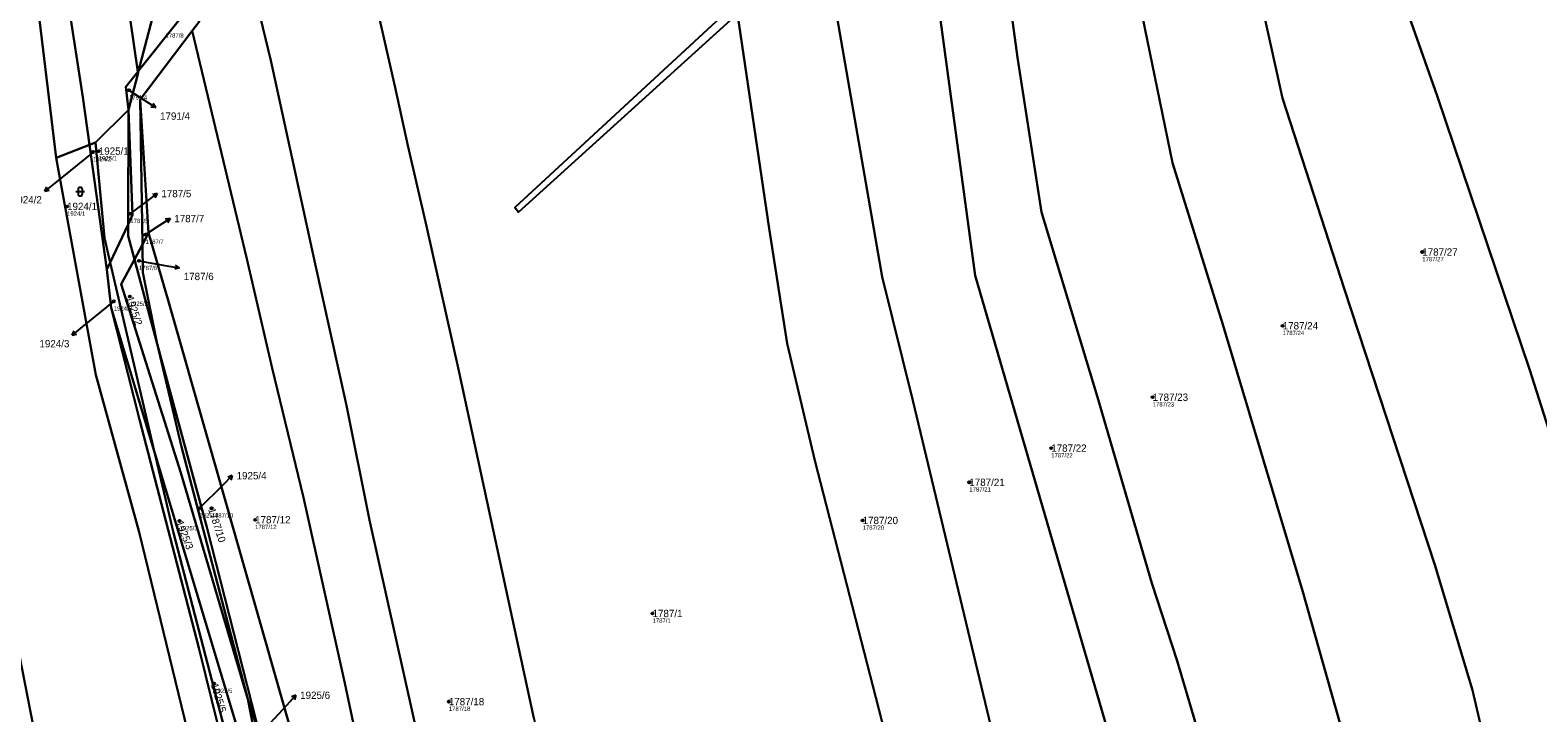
# Model space of a CAD drawing. Extents: x -762274 to -759271, y -1061928 to -1059060.
# Drawn here: x -761021.1 to -760671, y -1061055.6 to -1060897.1 of the extents above; entities that cross this region are included whole.
import ezdxf

# ---------------------------------------------------------------- set-up
doc = ezdxf.new("R2010")
doc.units = 0
for name, color, linetype in [('Definiční body', 7, 'Continuous'), ('Hranice parcel', 7, 'Continuous'), ('Parcelní čísla', 7, 'Continuous'), ('Polygon parcely', 7, 'Continuous'), ('Pop  PČ popisy', 7, 'Continuous'), ('Značky kultur', 7, 'Continuous')]:
    doc.layers.add(name, color=color, linetype=linetype)

msp = doc.modelspace()

# ---------------------------------------------------------------- linework, layer by layer
at = {"layer": 'Definiční body'}
for centre in [(-760998.19, -1060911.01), (-761006.53, -1060925.37), (-761005.19, -1060925.15), (-761012.56, -1060938), (-760997.88, -1060939.72), (-760994.34, -1060944.54), (-760697.83, -1060948.59), (-760995.87, -1060950.63), (-761001.72, -1060960.03), (-760998, -1060958.93), (-760730.24, -1060965.72), (-760760.43, -1060982.31), (-760784, -1060994.14), (-760803.02, -1061002.08), (-760981.82, -1061008.11), (-760978.99, -1061008.13), (-760986.46, -1061011.08), (-760968.89, -1061010.78), (-760827.8, -1061010.94), (-760876.59, -1061032.54), (-760978.39, -1061048.85), (-760923.9, -1061053.02)]:
    msp.add_circle(centre, 0.25, dxfattribs=at)
at = {"layer": 'Hranice parcel'}
for p, q in [((-761023.16, -1060859.94), (-761015.12, -1060926.73)), ((-760983.51, -1060897.22), (-760995.62, -1060913.2)), ((-760996.14, -1060906.75), (-760995.95, -1060906.52)), ((-760995.62, -1060913.2), (-760995.07, -1060946.83)), ((-760993.62, -1060944.12), (-760995.62, -1060913.2)), ((-761006, -1060923.16), (-760998.27, -1060915.56)), ((-760998.27, -1060915.56), (-760998.4, -1060942.22)), ((-761015.12, -1060926.73), (-761007.35, -1060923.69)), ((-761007.35, -1060923.69), (-761006, -1060923.16)), ((-761003.33, -1060952.67), (-761007.35, -1060923.69)), ((-761002.55, -1060951.01), (-760998.4, -1060942.22)), ((-760995.07, -1060946.83), (-760993.62, -1060944.12)), ((-760995.07, -1060946.83), (-760996.92, -1060950.3)), ((-761003.33, -1060952.67), (-761002.55, -1060951.01)), ((-761002.32, -1060961.57), (-761003.33, -1060952.67)), ((-760992.24, -1060995.09), (-761002.55, -1060951.01)), ((-760996.92, -1060950.3), (-760991.62, -1060969.88)), ((-761002.32, -1060961.57), (-760992.24, -1060995.09)), ((-760992.24, -1060995.09), (-760971.94, -1061062.63)), ((-760968.69, -1061061.99), (-760970.55, -1061052.48)), ((-760970.55, -1061052.48), (-760967.59, -1061061.77))]:
    msp.add_line(p, q, dxfattribs=at)
for points in [[(-760645.13, -1061088.59), (-760650.1, -1061061.32), (-760664.65, -1061001.79), (-760672.93, -1060975.78), (-760694.37, -1060912.31), (-760708.34, -1060872.72), (-760712.07, -1060859.46), (-760726.82, -1060755.34), (-760737.78, -1060711.59), (-760753.03, -1060680.68)], [(-760671.11, -1061112.95), (-760676.92, -1061090), (-760686.16, -1061050.39), (-760694.9, -1061021.27), (-760715.88, -1060957.32), (-760730.31, -1060912.84), (-760736.48, -1060884.78), (-760752.94, -1060751.18), (-760762.38, -1060718.06), (-760772.25, -1060693.27)], [(-760699.65, -1061136.13), (-760702.91, -1061119.89), (-760711.41, -1061081.9), (-760716.96, -1061057.93), (-760725.59, -1061027.5), (-760744.11, -1060965.44), (-760755.87, -1060927.84), (-760765.19, -1060882.21), (-760776.6, -1060798.8), (-760791.71, -1060738.63)], [(-760748.86, -1061178.75), (-760749.76, -1061170.4), (-760756.31, -1061125.31), (-760762.36, -1061089.04), (-760801.64, -1060954.04), (-760812.4, -1060874.58), (-760819.93, -1060822.79), (-760839.26, -1060757.26)], [(-760730.07, -1061161.04), (-760736.98, -1061120.57), (-760745.12, -1061076.04), (-760754.77, -1061043.51), (-760760.66, -1061025.51), (-760773.24, -1060982.3), (-760786.27, -1060939.31), (-760791.81, -1060903.38), (-760797.43, -1060862.41), (-760805.99, -1060806.4), (-760814.15, -1060783.22)], [(-760856.88, -1060893.23), (-760907.75, -1060939.34), (-760908.54, -1060938.21), (-760858.78, -1060892.29), (-760864.89, -1060854.21), (-760881.27, -1060786.85)], [(-760776.51, -1061203.21), (-760781.06, -1061162.14), (-760786.97, -1061108.78), (-760788.73, -1061097.51), (-760816.13, -1060983.09), (-760823.29, -1060954.35), (-760836.24, -1060879.43), (-760843.59, -1060843.6)], [(-760996.14, -1060906.75), (-760999.62, -1060882.59), (-761004.03, -1060853.86), (-761004.77, -1060850.66)], [(-761007.35, -1060923.69), (-761008.88, -1060912.65), (-761015.83, -1060867.94), (-761017.56, -1060857.26)], [(-760983.51, -1060897.22), (-760981.99, -1060895.22), (-760972.21, -1060868.67)], [(-760890.35, -1061306.32), (-760892.44, -1061280.13), (-760897.53, -1061216.07), (-760911.73, -1061152.58), (-760926.08, -1061083.75), (-760942.35, -1061010.87), (-760947.65, -1060984.26), (-760955.08, -1060950.65), (-760965.25, -1060904.09), (-760969.67, -1060885.8), (-760971.51, -1060874.97), (-760972.21, -1060868.67)], [(-760945.54, -1060870.22), (-760936.38, -1060910.34), (-760933.42, -1060923.84), (-760929.11, -1060942.55), (-760921.61, -1060976.18), (-760904.15, -1061056.84), (-760881.79, -1061160.14), (-760874.87, -1061193.7), (-760868.97, -1061253.52), (-760866.73, -1061283.42)], [(-761014.97, -1061086.68), (-761023.67, -1061041.9), (-761028.31, -1061017.87), (-761031.24, -1060999.37), (-761036.6, -1060971.18), (-761038.06, -1060961.47), (-761048.36, -1060907.39), (-761050.73, -1060893.26), (-761054.02, -1060875.83)], [(-760987.7, -1060875.21), (-760991.24, -1060888.44), (-760995.95, -1060906.52)], [(-760995.95, -1060906.52), (-760986.78, -1060895), (-760984.94, -1060890.46)], [(-760798.88, -1061223.44), (-760805.24, -1061165.01), (-760813.48, -1061096.8), (-760817.31, -1061080.91), (-760838.91, -1060997.02), (-760845.33, -1060969.83), (-760849.52, -1060943.14), (-760856.88, -1060893.23)], [(-760908.9, -1061322.9), (-760912.01, -1061295.65), (-760915.81, -1061243.58), (-760919.42, -1061202.95), (-760927.39, -1061158.43), (-760935.69, -1061112.04), (-760943.19, -1061071.72), (-760948.02, -1061048.74), (-760957.68, -1061005.58), (-760964.95, -1060975.59), (-760970.82, -1060950.2), (-760983.51, -1060897.22)], [(-760998.27, -1060915.56), (-760998.93, -1060910.25), (-760996.14, -1060906.75)], [(-760995.95, -1060906.52), (-760996.15, -1060907.27), (-760998.27, -1060915.56)], [(-760998.4, -1060942.22), (-760997.34, -1060939.98), (-760998.27, -1060915.56)], [(-761002.55, -1060951.01), (-761003.88, -1060945.31), (-761006, -1060923.16)], [(-760980.32, -1061077.27), (-760995.8, -1061013.69), (-761005.88, -1060977.12), (-761015.12, -1060926.73)], [(-760998.4, -1060942.22), (-760998.41, -1060944.81), (-760996.92, -1060950.3)], [(-760938.38, -1061196.15), (-760944.88, -1061156.57), (-760960.89, -1061058.59), (-760989.03, -1060960.11), (-760993.62, -1060944.12)], [(-760991.62, -1060969.88), (-760994.96, -1060953.34), (-760995.07, -1060946.83)], [(-760996.92, -1060950.3), (-760999.98, -1060956.03), (-760986.17, -1060999.87), (-760970.55, -1061052.48)], [(-760971.24, -1061090.3), (-760972.84, -1061077.5), (-760981.94, -1061040.53), (-760995.77, -1060987.48), (-761002.32, -1060961.57)], [(-760991.62, -1060969.88), (-760980.08, -1061012.52), (-760967.59, -1061061.77)], [(-760970.55, -1061052.48), (-760986.02, -1060993.86), (-760991.62, -1060969.88)], [(-760971.94, -1061062.63), (-760975.01, -1061063.24), (-760987.87, -1061013.8), (-760992.24, -1060995.09)]]:
    msp.add_lwpolyline(points, dxfattribs=at)
at = {"layer": 'Polygon parcely'}
for points in [[(-760667.84, -1060837.01), (-760673.31, -1060842.96), (-760705.92, -1060849.89), (-760704.8, -1060791.21), (-760699.47, -1060753.35), (-760709.31, -1060747.22), (-760716.02, -1060738.29), (-760723.2, -1060708.32), (-760734.92, -1060674.92), (-760750.83, -1060673.71), (-760749.57, -1060678.41), (-760753.03, -1060680.68), (-760737.78, -1060711.59), (-760726.82, -1060755.34), (-760712.07, -1060859.46), (-760708.34, -1060872.72), (-760694.37, -1060912.31), (-760672.93, -1060975.78), (-760664.65, -1061001.79)], [(-760716.96, -1061057.93), (-760725.59, -1061027.5), (-760744.11, -1060965.44), (-760755.87, -1060927.84), (-760765.19, -1060882.21), (-760776.6, -1060798.8), (-760791.71, -1060738.63), (-760804.18, -1060745.31), (-760792.72, -1060761.66), (-760793.5, -1060767.4), (-760808.52, -1060782.52), (-760814.15, -1060783.22), (-760805.99, -1060806.4), (-760797.43, -1060862.41), (-760791.81, -1060903.38), (-760786.27, -1060939.31), (-760773.24, -1060982.3), (-760760.66, -1061025.51), (-760754.77, -1061043.51), (-760745.12, -1061076.04)], [(-760817.31, -1061080.91), (-760838.91, -1060997.02), (-760845.33, -1060969.83), (-760849.52, -1060943.14), (-760856.88, -1060893.23), (-760907.75, -1060939.34), (-760908.54, -1060938.21), (-760858.78, -1060892.29), (-760864.89, -1060854.21), (-760881.27, -1060786.85), (-760910.49, -1060804.57), (-760952.26, -1060824.3), (-760949.23, -1060842.9), (-760946.67, -1060864.08), (-760945.54, -1060870.22), (-760936.38, -1060910.34), (-760933.42, -1060923.84), (-760929.11, -1060942.55), (-760921.61, -1060976.18), (-760904.15, -1061056.84)], [(-760904.15, -1061056.84), (-760921.61, -1060976.18), (-760929.11, -1060942.55), (-760933.42, -1060923.84), (-760936.38, -1060910.34), (-760945.54, -1060870.22), (-760952.92, -1060869.42), (-760956.6, -1060834.43), (-760972.21, -1060868.67), (-760971.51, -1060874.97), (-760969.67, -1060885.8), (-760965.25, -1060904.09), (-760955.08, -1060950.65), (-760947.65, -1060984.26), (-760942.35, -1061010.87), (-760926.08, -1061083.75)], [(-760926.08, -1061083.75), (-760942.35, -1061010.87), (-760947.65, -1060984.26), (-760955.08, -1060950.65), (-760965.25, -1060904.09), (-760969.67, -1060885.8), (-760971.51, -1060874.97), (-760972.21, -1060868.67), (-760981.99, -1060895.22), (-760983.51, -1060897.22), (-760970.82, -1060950.2), (-760964.95, -1060975.59), (-760957.68, -1061005.58), (-760948.02, -1061048.74), (-760943.19, -1061071.72)]]:
    msp.add_lwpolyline(points, dxfattribs=at)
for points in [[(-760650.1, -1061061.32), (-760664.65, -1061001.79), (-760672.93, -1060975.78), (-760694.37, -1060912.31), (-760708.34, -1060872.72), (-760712.07, -1060859.46), (-760726.82, -1060755.34), (-760737.78, -1060711.59), (-760753.03, -1060680.68), (-760772.25, -1060693.27), (-760762.38, -1060718.06), (-760752.94, -1060751.18), (-760736.48, -1060884.78), (-760730.31, -1060912.84), (-760715.88, -1060957.32), (-760694.9, -1061021.27), (-760686.16, -1061050.39), (-760676.92, -1061090), (-760671.11, -1061112.95), (-760645.13, -1061088.59)], [(-760686.16, -1061050.39), (-760694.9, -1061021.27), (-760715.88, -1060957.32), (-760730.31, -1060912.84), (-760736.48, -1060884.78), (-760752.94, -1060751.18), (-760762.38, -1060718.06), (-760772.25, -1060693.27), (-760794.19, -1060707.65), (-760789.03, -1060737.19), (-760791.71, -1060738.63), (-760776.6, -1060798.8), (-760765.19, -1060882.21), (-760755.87, -1060927.84), (-760744.11, -1060965.44), (-760725.59, -1061027.5), (-760716.96, -1061057.93), (-760711.41, -1061081.9), (-760702.91, -1061119.89), (-760699.65, -1061136.13), (-760671.11, -1061112.95), (-760676.92, -1061090)], [(-760732.42, -1061163.14), (-760730.07, -1061161.04), (-760736.98, -1061120.57), (-760745.12, -1061076.04), (-760754.77, -1061043.51), (-760760.66, -1061025.51), (-760773.24, -1060982.3), (-760786.27, -1060939.31), (-760791.81, -1060903.38), (-760797.43, -1060862.41), (-760805.99, -1060806.4), (-760814.15, -1060783.22), (-760817.46, -1060783.63), (-760829.34, -1060750.42), (-760839.26, -1060757.26), (-760819.93, -1060822.79), (-760812.4, -1060874.58), (-760801.64, -1060954.04), (-760762.36, -1061089.04), (-760756.31, -1061125.31), (-760749.76, -1061170.4), (-760748.86, -1061178.75)], [(-760762.36, -1061089.04), (-760801.64, -1060954.04), (-760812.4, -1060874.58), (-760819.93, -1060822.79), (-760839.26, -1060757.26), (-760858, -1060770.18), (-760847.19, -1060809.1), (-760842.43, -1060843.13), (-760843.59, -1060843.6), (-760836.24, -1060879.43), (-760823.29, -1060954.35), (-760816.13, -1060983.09), (-760788.73, -1061097.51), (-760786.97, -1061108.78), (-760781.06, -1061162.14), (-760776.51, -1061203.21), (-760748.86, -1061178.75), (-760749.76, -1061170.4), (-760756.31, -1061125.31)], [(-760836.24, -1060879.43), (-760843.59, -1060843.6), (-760845.8, -1060844.49), (-760855.14, -1060810.32), (-760867.58, -1060778.55), (-760879.73, -1060785.92), (-760864.01, -1060849.18), (-760856.88, -1060893.23), (-760849.52, -1060943.14), (-760845.33, -1060969.83), (-760838.91, -1060997.02), (-760817.31, -1061080.91), (-760813.48, -1061096.8), (-760805.24, -1061165.01), (-760798.88, -1061223.44), (-760776.32, -1061204.9), (-760776.51, -1061203.21), (-760781.06, -1061162.14), (-760786.97, -1061108.78), (-760788.73, -1061097.51), (-760816.13, -1060983.09), (-760823.29, -1060954.35)], [(-760856.88, -1060893.23), (-760864.01, -1060849.18), (-760879.73, -1060785.92), (-760881.27, -1060786.85), (-760864.89, -1060854.21), (-760858.78, -1060892.29), (-760908.54, -1060938.21), (-760907.75, -1060939.34)], [(-760956.6, -1060834.43), (-760952.26, -1060824.3), (-760960.82, -1060833.71), (-760973.24, -1060861.7), (-760984.94, -1060890.46), (-760986.78, -1060895), (-760995.95, -1060906.52), (-760996.15, -1060907.27), (-760998.27, -1060915.56), (-760997.34, -1060939.98), (-760998.4, -1060942.22), (-760998.41, -1060944.81), (-760996.92, -1060950.3), (-760995.07, -1060946.83), (-760995.62, -1060913.2), (-760983.51, -1060897.22), (-760981.99, -1060895.22), (-760972.21, -1060868.67)], [(-760995.95, -1060906.52), (-760991.24, -1060888.44), (-760987.7, -1060875.21), (-760993.33, -1060844.12), (-760994.48, -1060844.76), (-761004.77, -1060850.66), (-761004.03, -1060853.86), (-760999.62, -1060882.59), (-760996.14, -1060906.75)], [(-760996.14, -1060906.75), (-760999.62, -1060882.59), (-761004.03, -1060853.86), (-761004.77, -1060850.66), (-761009.72, -1060853.5), (-761017.56, -1060857.26), (-761015.83, -1060867.94), (-761008.88, -1060912.65), (-761007.35, -1060923.69), (-761006, -1060923.16), (-760998.27, -1060915.56), (-760998.93, -1060910.25)], [(-761015.83, -1060867.94), (-761017.56, -1060857.26), (-761023.16, -1060859.94), (-761015.12, -1060926.73), (-761007.35, -1060923.69), (-761008.88, -1060912.65)], [(-760980.32, -1061077.27), (-760995.8, -1061013.69), (-761005.88, -1060977.12), (-761015.12, -1060926.73), (-761023.16, -1060859.94), (-761054.02, -1060875.83), (-761050.73, -1060893.26), (-761048.36, -1060907.39), (-761038.06, -1060961.47), (-761036.6, -1060971.18), (-761031.24, -1060999.37), (-761028.31, -1061017.87), (-761023.67, -1061041.9), (-761014.97, -1061086.68)], [(-761048.36, -1060907.39), (-761050.73, -1060893.26), (-761054.02, -1060875.83), (-761056.16, -1060876.93), (-761089.31, -1060941.88), (-761087.13, -1060980.98), (-761085.77, -1061005.33), (-761083.43, -1061043.17), (-761078.31, -1061077.27), (-761076.46, -1061091.02), (-761075.78, -1061096.07), (-761073.84, -1061103.17), (-761033.48, -1061091.7), (-761014.97, -1061086.68), (-761023.67, -1061041.9), (-761028.31, -1061017.87), (-761031.24, -1060999.37), (-761036.6, -1060971.18), (-761038.06, -1060961.47)], [(-760991.24, -1060888.44), (-760995.95, -1060906.52), (-760986.78, -1060895), (-760984.94, -1060890.46), (-760987.7, -1060875.21)], [(-760935.69, -1061112.04), (-760943.19, -1061071.72), (-760948.02, -1061048.74), (-760957.68, -1061005.58), (-760964.95, -1060975.59), (-760970.82, -1060950.2), (-760983.51, -1060897.22), (-760995.62, -1060913.2), (-760993.62, -1060944.12), (-760989.03, -1060960.11), (-760960.89, -1061058.59), (-760944.88, -1061156.57), (-760938.38, -1061196.15), (-760936.82, -1061205.67), (-760935.55, -1061226.62), (-760928.02, -1061274.55), (-760926.95, -1061336.09), (-760908.9, -1061322.9), (-760912.01, -1061295.65), (-760915.81, -1061243.58), (-760919.42, -1061202.95), (-760927.39, -1061158.43)], [(-760998.27, -1060915.56), (-760996.15, -1060907.27), (-760995.95, -1060906.52), (-760996.14, -1060906.75), (-760998.93, -1060910.25)], [(-760993.62, -1060944.12), (-760995.62, -1060913.2), (-760995.07, -1060946.83)], [(-760998.4, -1060942.22), (-760998.27, -1060915.56), (-761006, -1060923.16), (-761003.88, -1060945.31), (-761002.55, -1060951.01)], [(-760998.27, -1060915.56), (-760998.4, -1060942.22), (-760997.34, -1060939.98)], [(-760971.24, -1061090.3), (-760972.84, -1061077.5), (-760981.94, -1061040.53), (-760995.77, -1060987.48), (-761002.32, -1060961.57), (-761003.33, -1060952.67), (-761007.35, -1060923.69), (-761015.12, -1060926.73), (-761005.88, -1060977.12), (-760995.8, -1061013.69), (-760980.32, -1061077.27), (-760979.3, -1061086.44)], [(-761002.55, -1060951.01), (-761003.88, -1060945.31), (-761006, -1060923.16), (-761007.35, -1060923.69), (-761003.33, -1060952.67)], [(-760971.94, -1061062.63), (-760968.69, -1061061.99), (-760970.55, -1061052.48), (-760986.17, -1060999.87), (-760999.98, -1060956.03), (-760996.92, -1060950.3), (-760998.41, -1060944.81), (-760998.4, -1060942.22), (-761002.55, -1060951.01), (-760992.24, -1060995.09)], [(-760961.08, -1061095.17), (-760956.47, -1061116.61), (-760943.35, -1061176.97), (-760941.77, -1061187.01), (-760938.38, -1061196.15), (-760944.88, -1061156.57), (-760960.89, -1061058.59), (-760989.03, -1060960.11), (-760993.62, -1060944.12), (-760995.07, -1060946.83), (-760994.96, -1060953.34), (-760991.62, -1060969.88), (-760980.08, -1061012.52), (-760967.59, -1061061.77), (-760963.61, -1061075.11), (-760963.51, -1061082.7)], [(-760994.96, -1060953.34), (-760995.07, -1060946.83), (-760996.92, -1060950.3), (-760991.62, -1060969.88)], [(-760992.24, -1060995.09), (-761002.55, -1060951.01), (-761003.33, -1060952.67), (-761002.32, -1060961.57)], [(-760999.98, -1060956.03), (-760986.17, -1060999.87), (-760970.55, -1061052.48), (-760986.02, -1060993.86), (-760991.62, -1060969.88), (-760996.92, -1060950.3)], [(-760987.87, -1061013.8), (-760992.24, -1060995.09), (-761002.32, -1060961.57), (-760995.77, -1060987.48), (-760981.94, -1061040.53), (-760972.84, -1061077.5), (-760971.24, -1061090.3), (-760967.28, -1061092.2), (-760967.97, -1061075.84), (-760971.94, -1061062.63), (-760975.01, -1061063.24)], [(-760970.55, -1061052.48), (-760967.59, -1061061.77), (-760980.08, -1061012.52), (-760991.62, -1060969.88), (-760986.02, -1060993.86)], [(-760992.24, -1060995.09), (-760987.87, -1061013.8), (-760975.01, -1061063.24), (-760971.94, -1061062.63)], [(-760968.69, -1061061.99), (-760967.59, -1061061.77), (-760970.55, -1061052.48)]]:
    msp.add_lwpolyline(points, close=True, dxfattribs=at)
at = {"layer": 'Pop  PČ popisy'}
for p, q in [((-760998.19, -1060911.01), (-760994.49, -1060913.41)), ((-760994.49, -1060913.41), (-760991.97, -1060915.04)), ((-760991.97, -1060915.04), (-760992.54, -1060914.08)), ((-760991.97, -1060915.04), (-760993.09, -1060914.92)), ((-761006.53, -1060925.37), (-761015.43, -1060932.58)), ((-761015.43, -1060932.58), (-761017.76, -1060934.47)), ((-761017.76, -1060934.47), (-761017.3, -1060933.45)), ((-761017.76, -1060934.47), (-761016.67, -1060934.23)), ((-760994.05, -1060936.83), (-760991.65, -1060935.02)), ((-760991.65, -1060935.02), (-760992.75, -1060935.23)), ((-760991.65, -1060935.02), (-760992.15, -1060936.03)), ((-760997.88, -1060939.72), (-760994.05, -1060936.83)), ((-760994.34, -1060944.54), (-760991.17, -1060942.46)), ((-760991.17, -1060942.46), (-760988.65, -1060940.83)), ((-760988.65, -1060940.83), (-760989.77, -1060940.95)), ((-760988.65, -1060940.83), (-760989.22, -1060941.79)), ((-760995.87, -1060950.63), (-760989.42, -1060951.76)), ((-760989.42, -1060951.76), (-760986.46, -1060952.28)), ((-760986.46, -1060952.28), (-760987.54, -1060952.6)), ((-760986.46, -1060952.28), (-760987.36, -1060951.61)), ((-761001.72, -1060960.03), (-761009.05, -1060966)), ((-761009.05, -1060966), (-761011.38, -1060967.89)), ((-761011.38, -1060967.89), (-761010.92, -1060966.87)), ((-761011.38, -1060967.89), (-761010.29, -1060967.65)), ((-760976.32, -1061002.64), (-760974.2, -1061000.52)), ((-760974.2, -1061000.52), (-760975.26, -1061000.87)), ((-760974.2, -1061000.52), (-760974.55, -1061001.58)), ((-760981.82, -1061008.11), (-760976.32, -1061002.64)), ((-760968.34, -1061061.18), (-760961.47, -1061053.74)), ((-760961.47, -1061053.74), (-760959.42, -1061051.54)), ((-760959.42, -1061051.54), (-760960.47, -1061051.94)), ((-760959.42, -1061051.54), (-760959.74, -1061052.62))]:
    msp.add_line(p, q, dxfattribs=at)
at = {"layer": 'Značky kultur'}
for p, q in [((-761010.5, -1060934.57), (-761008.5, -1060934.57)), ((-761010, -1060934.07), (-761010, -1060935.07)), ((-761009, -1060935.07), (-761009, -1060934.07))]:
    msp.add_line(p, q, dxfattribs=at)
for centre, start, end in [((-761009.5, -1060934.07), 0, 180), ((-761009.5, -1060935.07), 180, 359.9879)]:
    msp.add_arc(centre, 0.5, start, end, dxfattribs=at)

# ---------------------------------------------------------------- texts
at = {"layer": 'Definiční body'}
for s, p in [('1787/8', (-760989.71, -1060898.8)), ('1791/4', (-760998.19, -1060913.17)), ('1924/2', (-761006.53, -1060927.53)), ('1925/1', (-761005.19, -1060927.31)), ('1924/1', (-761012.56, -1060940.16)), ('1787/5', (-760997.88, -1060941.88)), ('1787/7', (-760994.34, -1060946.7)), ('1787/27', (-760697.83, -1060950.75)), ('1787/6', (-760995.87, -1060952.79)), ('1925/2', (-760998, -1060961.09)), ('1924/3', (-761001.72, -1060962.19)), ('1787/24', (-760730.24, -1060967.88)), ('1787/23', (-760760.43, -1060984.47)), ('1787/22', (-760784, -1060996.3)), ('1787/21', (-760803.02, -1061004.24)), ('1925/4', (-760981.82, -1061010.27)), ('1787/10', (-760978.99, -1061010.29)), ('1925/3', (-760986.46, -1061013.24)), ('1787/12', (-760968.89, -1061012.94)), ('1787/20', (-760827.8, -1061013.1)), ('1787/1', (-760876.59, -1061034.7)), ('1925/5', (-760978.39, -1061051.01)), ('1787/18', (-760923.9, -1061055.18))]:
    msp.add_text(s, height=1, dxfattribs=at).set_placement(p)
at = {"layer": 'Parcelní čísla'}
for s, p in [('1791/4', (-760990.97, -1060917.87)), ('1925/1', (-761005.19, -1060926)), ('1924/2', (-761025.37, -1060937.3)), ('1787/5', (-760990.66, -1060935.87)), ('1924/1', (-761012.56, -1060938.85)), ('1787/7', (-760987.66, -1060941.67)), ('1787/27', (-760697.83, -1060949.44)), ('1787/6', (-760985.47, -1060955.11)), ('1787/24', (-760730.24, -1060966.57)), ('1924/3', (-761018.98, -1060970.73)), ('1787/23', (-760760.43, -1060983.16)), ('1787/22', (-760784, -1060994.99)), ('1925/4', (-760973.19, -1061001.38)), ('1787/21', (-760803.02, -1061002.93)), ('1787/12', (-760968.89, -1061011.63)), ('1787/20', (-760827.8, -1061011.79)), ('1787/1', (-760876.59, -1061033.39)), ('1925/6', (-760958.43, -1061052.39)), ('1787/18', (-760923.9, -1061053.87))]:
    msp.add_text(s, height=1.7, dxfattribs=at).set_placement(p)
for s, rotation, p in [('1925/2', 288, (-760998.81, -1060959.19)), ('1787/10', 288, (-760979.8, -1061008.39)), ('1925/3', 291, (-760987.25, -1061011.38)), ('1925/5', 287, (-760979.2, -1061049.1))]:
    msp.add_text(s, height=1.7, rotation=rotation, dxfattribs=at).set_placement(p)

doc.saveas('drawing.dxf')
